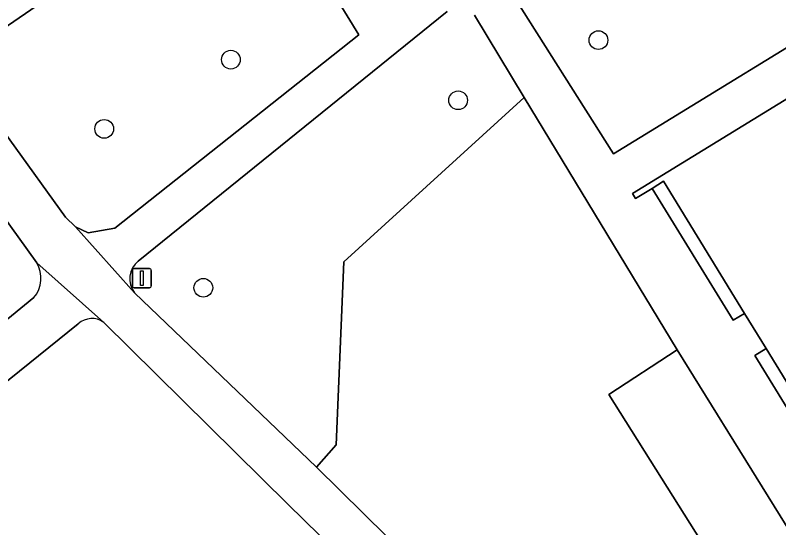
# Model space of a CAD drawing. Extents: x 159039 to 160102, y 381214 to 382524.
# Drawn here: x 159707.98 to 159747.86, y 382075.74 to 382102.53 of the extents above; entities that cross this region are included whole.
import ezdxf

# ---------------------------------------------------------------- set-up
doc = ezdxf.new("R2010")
doc.units = 0
for name, color, linetype in [('IMGEO_Boom', 7, 'Continuous'), ('IMGEO_Grasland_overig', 7, 'Continuous'), ('IMGEO_Groenvoorziening', 7, 'Continuous'), ('IMGEO_Lichtmast', 7, 'Continuous'), ('IMGEO_Pand', 7, 'Continuous'), ('IMGEO_Voetpad_gesloten', 7, 'Continuous')]:
    doc.layers.add(name, color=color, linetype=linetype)

msp = doc.modelspace()

# ---------------------------------------------------------------- linework, layer by layer
at = {"layer": 'IMGEO_Boom'}
for centre in [(159738.444, 382101.231), (159719.241, 382100.211), (159731.114, 382098.086), (159712.621, 382096.593), (159717.801, 382088.285)]:
    msp.add_circle(centre, 0.489, dxfattribs=at)
at = {"layer": 'IMGEO_Grasland_overig'}
for points in [[(159746.073, 382086.948), (159741.845, 382093.852), (159741.245, 382093.483), (159745.484, 382086.586)], [(159750.65, 382078.151), (159751.24, 382078.513), (159747.203, 382085.105), (159746.616, 382084.744)]]:
    msp.add_lwpolyline(points, close=True, dxfattribs=at)
at = {"layer": 'IMGEO_Groenvoorziening'}
for points in [[(159704.762, 382100.063), (159716.751, 382108.308), (159704.952, 382127.549), (159708.523, 382129.881), (159692.545, 382155.926), (159677.724, 382137.491), (159688.998, 382121.885), (159690.281, 382122.806), (159693.335, 382118.568), (159692.063, 382117.643)], [(159711.123, 382091.474), (159711.78, 382091.154), (159713.17, 382091.395), (159725.931, 382101.506), (159708.523, 382129.881), (159704.952, 382127.549), (159716.751, 382108.308), (159704.762, 382100.063), (159710.599, 382091.983)], [(159728.619, 382074.058), (159729.655, 382075.107), (159731.674, 382073.142), (159730.658, 382072.04), (159740.244, 382062.552), (159741.334, 382063.658), (159743.342, 382061.704), (159742.252, 382060.564), (159745.459, 382057.39), (159751.468, 382062.861), (159738.982, 382082.698), (159742.562, 382085.045), (159734.56, 382098.23), (159725.134, 382089.644), (159724.743, 382080.069), (159723.715, 382078.912)]]:
    msp.add_lwpolyline(points, close=True, dxfattribs=at)
for points in [[(159709.102, 382089.591), (159702.605, 382098.614), (159676.026, 382135.53)], [(159733.78, 382103.908), (159739.24, 382095.288), (159753.22, 382103.886), (159745.435, 382114.521)], [(159730.547, 382102.721), (159714.405, 382089.676)], [(159734.56, 382098.23), (159731.964, 382102.532)], [(159714.209, 382088.027), (159723.715, 382078.912), (159724.743, 382080.069), (159725.134, 382089.644), (159734.56, 382098.23)], [(159686.908, 382089.051), (159694.726, 382082.01), (159696.964, 382079.994), (159698.154, 382078.925), (159708.954, 382087.771)], [(159711.265, 382086.403), (159699.97, 382077.294), (159701.296, 382076.104), (159701.421, 382075.979), (159706.111, 382071.671), (159708.707, 382069.287), (159723.379, 382055.443), (159731.285, 382047.781)], [(159722.22, 382076.964), (159712.595, 382086.474)], [(159742.562, 382085.045), (159738.982, 382082.698), (159751.468, 382062.861), (159745.459, 382057.39), (159748.685, 382054.197), (159749.456, 382053.588), (159756.652, 382058.793)], [(159757.32, 382060.424), (159756.828, 382062.044), (159742.562, 382085.045)], [(159747.387, 382052.306), (159722.22, 382076.964)]]:
    msp.add_lwpolyline(points, dxfattribs=at)
for centre, radius, start, end in [((159707.74, 382088.786), 1.583, 320.1178, 30.5843), ((159715.139, 382088.753), 1.179, 128.4756, 217.9676), ((159711.974, 382085.622), 1.055, 53.8979, 132.2136)]:
    msp.add_arc(centre, radius, start, end, dxfattribs=at)
at = {"layer": 'IMGEO_Lichtmast'}
for p, q in [((159714.095, 382088.387), (159714.095, 382089.187)), ((159714.095, 382089.187), (159714.095, 382088.387)), ((159714.195, 382089.287), (159714.985, 382089.287)), ((159714.985, 382089.287), (159714.195, 382089.287)), ((159715.085, 382089.187), (159715.085, 382088.387)), ((159715.085, 382088.387), (159715.085, 382089.187)), ((159714.985, 382088.287), (159714.195, 382088.287)), ((159714.195, 382088.287), (159714.985, 382088.287))]:
    msp.add_line(p, q, dxfattribs=at)
msp.add_lwpolyline([(159714.515, 382089.162), (159714.665, 382089.162), (159714.665, 382088.412), (159714.515, 382088.412), (159714.515, 382089.162)], dxfattribs=at)
for centre, start, end in [((159714.195, 382089.187), 90, 180), ((159714.195, 382089.187), 90, 180), ((159714.985, 382089.187), 0, 90), ((159714.985, 382089.187), 360, 90), ((159714.195, 382088.387), 180, 270), ((159714.195, 382088.387), 180, 270), ((159714.985, 382088.387), 270, 0), ((159714.985, 382088.387), 270, 0)]:
    msp.add_arc(centre, 0.1, start, end, dxfattribs=at)
at = {"layer": 'IMGEO_Pand'}
msp.add_lwpolyline([(159749.884, 382077.505), (159759.338, 382083.317), (159757.803, 382085.814), (159754.663, 382090.925), (159752.199, 382094.935), (159749.686, 382099.024), (159740.23, 382093.213), (159740.388, 382092.956), (159741.245, 382093.483), (159741.845, 382093.852), (159746.073, 382086.948), (159747.203, 382085.105), (159751.24, 382078.513), (159750.65, 382078.151), (159749.806, 382077.632)], close=True, dxfattribs=at)
at = {"layer": 'IMGEO_Voetpad_gesloten'}
for points in [[(159692.545, 382155.926), (159708.523, 382129.881), (159725.931, 382101.506), (159713.17, 382091.395), (159711.78, 382091.154), (159711.123, 382091.474), (159714.209, 382088.027)], [(159753.22, 382103.886), (159739.24, 382095.288), (159733.78, 382103.908)], [(159714.405, 382089.676), (159730.547, 382102.721)], [(159731.964, 382102.532), (159734.56, 382098.23), (159742.562, 382085.045), (159756.828, 382062.044), (159757.32, 382060.424)], [(159702.605, 382098.614), (159709.102, 382089.591), (159712.595, 382086.474), (159722.22, 382076.964), (159747.387, 382052.306), (159750.571, 382048.899), (159757.479, 382042.275), (159758.997, 382044.176), (159752.53, 382050.35), (159752.385, 382050.212), (159749.311, 382053.45), (159749.456, 382053.588), (159748.685, 382054.197), (159745.459, 382057.39), (159742.252, 382060.564), (159740.244, 382062.552), (159730.658, 382072.04), (159728.619, 382074.058), (159723.715, 382078.912), (159714.209, 382088.027), (159711.123, 382091.474), (159710.599, 382091.983), (159704.762, 382100.063)], [(159750.65, 382078.151), (159746.616, 382084.744), (159747.203, 382085.105), (159746.073, 382086.948), (159745.484, 382086.586), (159741.245, 382093.483), (159740.388, 382092.956), (159740.23, 382093.213), (159749.686, 382099.024)], [(159712.595, 382086.474), (159709.102, 382089.591)], [(159708.954, 382087.771), (159698.154, 382078.925), (159699.97, 382077.294), (159711.265, 382086.403)]]:
    msp.add_lwpolyline(points, dxfattribs=at)
for centre, radius, start, end in [((159707.74, 382088.786), 1.583, 320.1178, 30.5843), ((159715.139, 382088.753), 1.179, 128.4756, 217.9676), ((159711.974, 382085.622), 1.055, 53.8979, 132.2136)]:
    msp.add_arc(centre, radius, start, end, dxfattribs=at)

doc.saveas('drawing.dxf')
